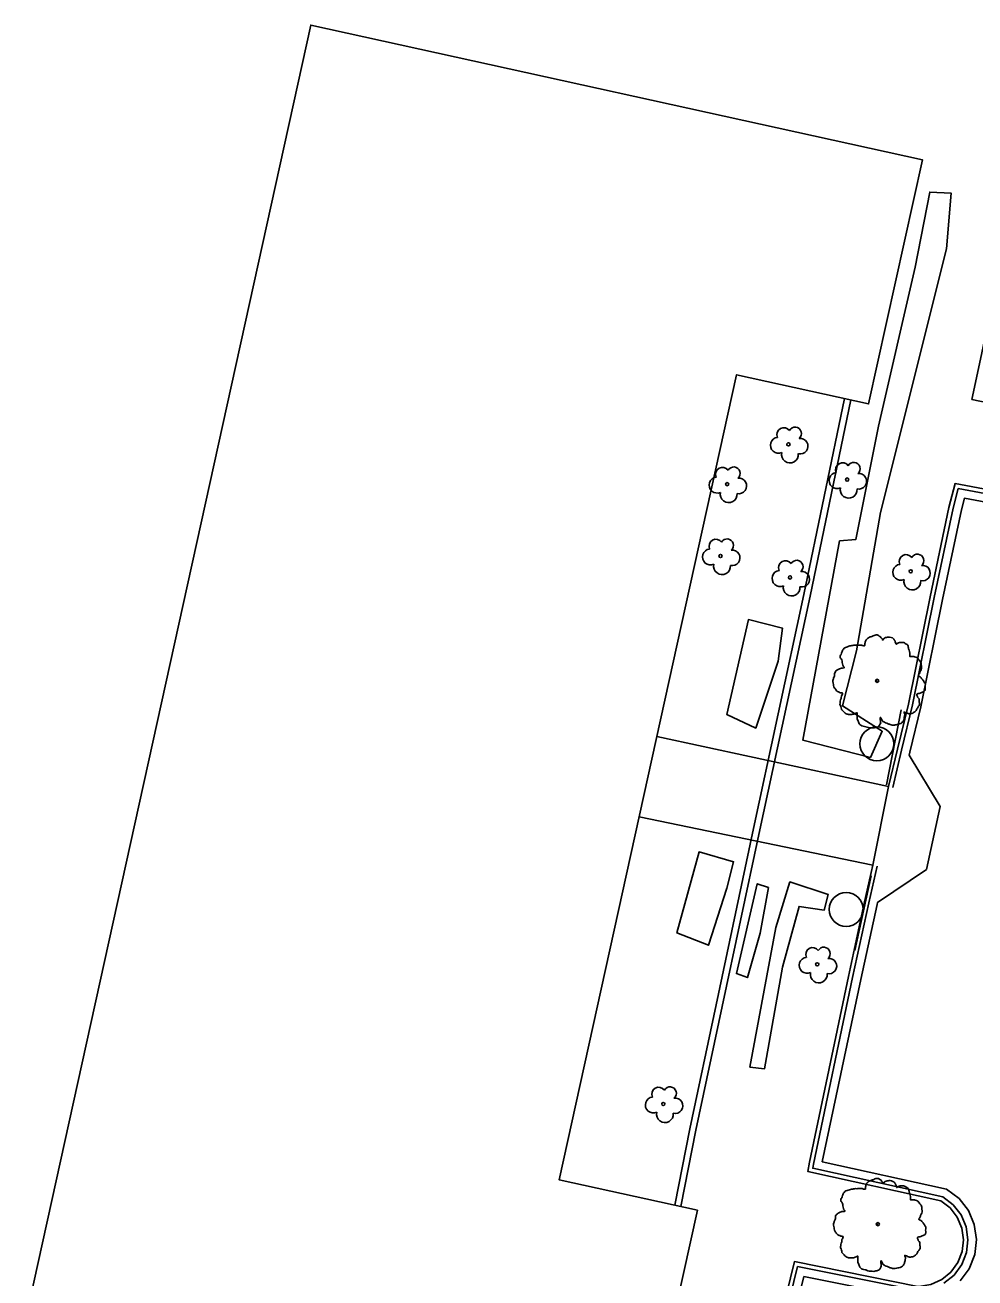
# Model space of a CAD drawing. Extents: x 2161152 to 2175754, y 602179 to 617749.
# Drawn here: x 2163296.3 to 2163408.1, y 606016.5 to 606164 of the extents above; entities that cross this region are included whole.
import ezdxf

# ---------------------------------------------------------------- set-up
doc = ezdxf.new("R2010")
doc.units = 0
for name, color, linetype in [('RD_EX_Bldg', 7, 'Continuous'), ('RD_EX_BldgApp_Sign', 7, 'Continuous'), ('RD_EX_Conc_Curb', 7, 'Continuous'), ('RD_EX_Conc_Gutter', 7, 'Continuous'), ('RD_EX_Conc_Sidewalk', 7, 'Continuous'), ('RD_EX_Misc_Golf_Cartpath', 7, 'Continuous'), ('RD_EX_VEG', 7, 'Continuous'), ('RD_EX_WALL_Retaining', 7, 'Continuous')]:
    doc.layers.add(name, color=color, linetype=linetype)

msp = doc.modelspace()

# ---------------------------------------------------------------- linework, layer by layer
at = {"layer": 'RD_EX_Bldg'}
msp.add_lwpolyline([(2163369.02, 605995.4), (2163375.43, 606024.51), (2163359.16, 606028.09), (2163380.03, 606122.85), (2163395.57, 606119.42), (2163401.9, 606148.17), (2163329.93, 606164.02), (2163296.32, 606011.41), (2163369.02, 605995.4)], dxfattribs=at)
at = {"layer": 'RD_EX_BldgApp_Sign'}
for p, q in [((2163397.66, 606074.59), (2163399.39, 606083.43)), ((2163393.95, 606055.08), (2163395.87, 606063.87))]:
    msp.add_line(p, q, dxfattribs=at)
for centre in [(2163396.54, 606079.42), (2163392.93, 606059.92)]:
    msp.add_circle(centre, 2, dxfattribs=at)
at = {"layer": 'RD_EX_Conc_Curb'}
for points in [[(2163415.22, 606155.5), (2163412.96, 606145.03), (2163411.45, 606137.52), (2163408.73, 606124.7), (2163407.72, 606119.95), (2163420.71, 606117.25), (2163421.91, 606116.66), (2163422.91, 606115.78), (2163423.64, 606114.67), (2163424.04, 606113.41), (2163424.1, 606112.08), (2163423.8, 606110.78), (2163423.17, 606109.62), (2163422.25, 606108.66), (2163421.11, 606107.97), (2163419.82, 606107.62), (2163418.87, 606107.58), (2163405.74, 606110.04), (2163405.02, 606107.22), (2163402.79, 606096.73), (2163400.24, 606084.1), (2163398.96, 606078.77), (2163397.92, 606074.4)], [(2163418.84, 606107.08), (2163406.11, 606109.46), (2163405.51, 606107.16), (2163403.28, 606096.63), (2163400.73, 606083.99), (2163399.45, 606078.65), (2163398.41, 606074.28)], [(2163396.08, 606065.14), (2163395.09, 606060.81), (2163393.19, 606052.01), (2163388.61, 606030.18), (2163388.43, 606029.06), (2163404.08, 606025.62), (2163405.15, 606024.8), (2163406, 606023.7), (2163406.54, 606022.42), (2163406.74, 606021.04), (2163406.58, 606019.65), (2163406.07, 606018.36), (2163405.25, 606017.23), (2163404.17, 606016.35), (2163402.89, 606015.78), (2163401.49, 606015.55), (2163401.37, 606015.55), (2163386.84, 606018.46), (2163381.98, 605998.64), (2163380.91, 605993.51), (2163377.89, 605979.54), (2163374.51, 605964.41), (2163372.85, 605957.19)], [(2163396.57, 606065.03), (2163395.58, 606060.7), (2163393.68, 606051.9), (2163389.07, 606029.94), (2163389, 606029.45), (2163404.29, 606026.08), (2163405.5, 606025.16), (2163406.44, 606023.96), (2163407.03, 606022.55), (2163407.25, 606021.04), (2163407.07, 606019.53), (2163406.52, 606018.11), (2163405.62, 606016.88), (2163404.43, 606015.92)], [(2163401.32, 606015.05), (2163387.21, 606017.87), (2163382.49, 605998.63)]]:
    msp.add_lwpolyline(points, dxfattribs=at)
at = {"layer": 'RD_EX_Conc_Gutter'}
for points in [[(2163418.76, 606106.08), (2163406.84, 606108.31), (2163406.49, 606106.95), (2163404.26, 606096.42), (2163401.71, 606083.77), (2163400.42, 606078.42), (2163400.34, 606078.08), (2163404, 606072.02), (2163402.38, 606064.62), (2163396.62, 606060.74), (2163396.56, 606060.48), (2163394.66, 606051.69), (2163390.12, 606030.22), (2163404.72, 606027.01), (2163406.21, 606025.88), (2163407.31, 606024.47), (2163408, 606022.82), (2163408.26, 606021.06), (2163408.05, 606019.29), (2163407.4, 606017.63), (2163406.35, 606016.19)], [(2163401.23, 606014.04), (2163387.96, 606016.71), (2163383.49, 605998.51)]]:
    msp.add_lwpolyline(points, dxfattribs=at)
at = {"layer": 'RD_EX_Conc_Sidewalk'}
msp.add_line((2163396.08, 606065.14), (2163397.92, 606074.4), dxfattribs=at)
at = {"layer": 'RD_EX_Misc_Golf_Cartpath'}
for p, q in [((2163397.92, 606074.4), (2163370.65, 606080.26)), ((2163396.08, 606065.14), (2163368.56, 606070.8))]:
    msp.add_line(p, q, dxfattribs=at)
at = {"layer": 'RD_EX_VEG'}
for points in [[(2163404.71, 606137.69), (2163396.98, 606106.65), (2163394.13, 606090.35), (2163392.48, 606083.88), (2163397.17, 606080.89), (2163395.78, 606077.81), (2163387.83, 606079.83), (2163392.14, 606103.3), (2163394.06, 606103.45), (2163396.73, 606116.8), (2163401.05, 606135.5), (2163402.75, 606144.36), (2163405.28, 606144.22), (2163404.71, 606137.69)], [(2163384.91, 606089.16), (2163382.28, 606081.26), (2163378.9, 606082.86), (2163381.43, 606094.03), (2163385.44, 606093.01), (2163384.91, 606089.16)], [(2163378.9, 606062.44), (2163376.72, 606055.71), (2163373.02, 606057.16), (2163375.61, 606066.69), (2163379.68, 606065.54), (2163378.9, 606062.44)], [(2163382.79, 606057.13), (2163381.31, 606051.9), (2163380.01, 606052.37), (2163382.46, 606062.95), (2163383.77, 606062.49), (2163382.79, 606057.13)], [(2163385.42, 606053.14), (2163383.31, 606041.15), (2163381.6, 606041.37), (2163384.65, 606057.79), (2163386.3, 606063.15), (2163390.79, 606061.69), (2163390.33, 606059.83), (2163387.38, 606060.28), (2163385.42, 606053.14)]]:
    msp.add_lwpolyline(points, dxfattribs=at)
for centre, radius in [((2163386.13, 606114.66), 0.188), ((2163378.92, 606109.98), 0.188), ((2163393.04, 606110.52), 0.188), ((2163378.14, 606101.52), 0.188), ((2163400.52, 606099.72), 0.188), ((2163386.32, 606099), 0.188), ((2163396.57, 606086.83), 0.188), ((2163396.56, 606086.82), 0.000075), ((2163389.52, 606053.46), 0.188), ((2163371.41, 606037.02), 0.188), ((2163396.65, 606022.87), 0.188), ((2163396.64, 606022.86), 0.000075)]:
    msp.add_circle(centre, radius, dxfattribs=at)
for centre, radius, start, end in [((2163385.59, 606115.82), 0.813, 34.9763, 204.756), ((2163386.91, 606115.94), 0.746, 308.7626, 152.0467), ((2163384.95, 606114.55), 0.943, 96.4518, 294.734), ((2163387.51, 606114.45), 0.914, 256.5667, 98.1046), ((2163386.31, 606113.47), 0.988, 166.8827, 5.7589), ((2163378.37, 606111.14), 0.813, 34.9763, 204.756), ((2163379.7, 606111.26), 0.746, 308.7626, 152.0467), ((2163392.5, 606111.68), 0.813, 34.9763, 204.756), ((2163393.82, 606111.8), 0.746, 308.7626, 152.0467), ((2163377.74, 606109.87), 0.943, 96.4518, 294.734), ((2163380.3, 606109.77), 0.914, 256.5667, 98.1046), ((2163391.86, 606110.41), 0.943, 96.4518, 294.734), ((2163394.42, 606110.31), 0.914, 256.5667, 98.1046), ((2163379.1, 606108.79), 0.988, 166.8827, 5.7589), ((2163393.22, 606109.32), 0.988, 166.8827, 5.7589), ((2163377.6, 606102.68), 0.813, 34.9763, 204.756), ((2163378.92, 606102.79), 0.746, 308.7626, 152.0467), ((2163376.96, 606101.4), 0.943, 96.4518, 294.734), ((2163379.52, 606101.31), 0.914, 256.5667, 98.1046), ((2163399.98, 606100.88), 0.813, 34.9763, 204.756), ((2163401.31, 606100.99), 0.746, 308.7626, 152.0467), ((2163378.32, 606100.32), 0.988, 166.8827, 5.7589), ((2163385.15, 606098.88), 0.943, 96.4518, 294.734), ((2163385.78, 606100.16), 0.813, 34.9763, 204.756), ((2163387.1, 606100.27), 0.746, 308.7626, 152.0467), ((2163399.35, 606099.6), 0.943, 96.4518, 294.734), ((2163401.9, 606099.51), 0.914, 256.5667, 98.1046), ((2163387.7, 606098.79), 0.914, 256.5667, 98.1046), ((2163400.71, 606098.52), 0.988, 166.8827, 5.7589), ((2163386.5, 606097.8), 0.988, 166.8827, 5.7589), ((2163390.3, 606054.73), 0.746, 308.7626, 152.0467), ((2163388.34, 606053.34), 0.943, 96.4518, 294.734), ((2163388.98, 606054.62), 0.813, 34.9763, 204.756), ((2163390.9, 606053.25), 0.914, 256.5667, 98.1046), ((2163389.7, 606052.26), 0.988, 166.8827, 5.7589), ((2163370.24, 606036.9), 0.943, 96.4518, 294.734), ((2163370.87, 606038.18), 0.813, 34.9763, 204.756), ((2163372.2, 606038.29), 0.746, 308.7626, 152.0467), ((2163372.79, 606036.81), 0.914, 256.5667, 98.1046), ((2163371.6, 606035.82), 0.988, 166.8827, 5.7589)]:
    msp.add_arc(centre, radius, start, end, dxfattribs=at)
for points in [[(2163396.67, 606092.21), (2163396.44, 606092.23), (2163396.2, 606092.15), (2163396.01, 606092.08), (2163395.84, 606092.02), (2163395.68, 606091.95), (2163395.45, 606091.81), (2163395.28, 606091.66), (2163395.19, 606091.48), (2163395.15, 606091.31), (2163395.11, 606091.1), (2163395.11, 606090.97), (2163395.02, 606090.95), (2163394.91, 606090.97), (2163394.72, 606091.03), (2163394.53, 606091.03), (2163394.35, 606091.03), (2163394.08, 606091.01), (2163393.82, 606091.01), (2163393.61, 606090.97), (2163393.37, 606090.93), (2163393.09, 606090.84), (2163392.83, 606090.75), (2163392.6, 606090.56), (2163392.42, 606090.2), (2163392.32, 606089.94), (2163392.21, 606089.75), (2163392.32, 606089.42), (2163392.45, 606089.15), (2163392.47, 606089), (2163392.53, 606088.68), (2163392.6, 606088.52), (2163392.7, 606088.37), (2163392.64, 606088.35), (2163392.36, 606088.31), (2163392.13, 606088.23), (2163391.82, 606088.07), (2163391.65, 606087.9), (2163391.57, 606087.65), (2163391.55, 606087.39), (2163391.48, 606087.24), (2163391.42, 606087.04), (2163391.4, 606086.98), (2163391.37, 606086.74), (2163391.44, 606086.4), (2163391.46, 606086.14), (2163391.55, 606085.97), (2163391.67, 606085.84), (2163391.8, 606085.65), (2163392.1, 606085.48), (2163392.34, 606085.4), (2163392.49, 606085.39), (2163392.36, 606085.01), (2163392.32, 606084.75), (2163392.23, 606084.45), (2163392.23, 606084.39), (2163392.19, 606084.04), (2163392.3, 606083.79), (2163392.36, 606083.51), (2163392.49, 606083.34), (2163392.7, 606083.12), (2163392.94, 606082.95), (2163393.31, 606082.86), (2163393.61, 606082.87), (2163394.05, 606083.01), (2163394.23, 606083.06), (2163394.21, 606082.93), (2163394.23, 606082.65), (2163394.23, 606082.33), (2163394.35, 606082.09), (2163394.42, 606081.88), (2163394.53, 606081.69), (2163394.78, 606081.53), (2163395.08, 606081.47), (2163395.39, 606081.36), (2163395.73, 606081.3), (2163396.11, 606081.28), (2163396.56, 606081.39), (2163396.76, 606081.49), (2163396.84, 606081.62), (2163396.99, 606081.9), (2163396.95, 606082.07), (2163396.97, 606082.52), (2163397.04, 606082.39), (2163397.18, 606082.12), (2163397.55, 606081.9), (2163397.85, 606081.77), (2163398.21, 606081.66), (2163398.43, 606081.6), (2163398.79, 606081.66), (2163399.07, 606081.71), (2163399.35, 606081.81), (2163399.57, 606082.01), (2163399.71, 606082.22), (2163399.74, 606082.42), (2163399.8, 606082.71), (2163399.84, 606082.84)], [(2163399.84, 606082.84), (2163399.78, 606082.97), (2163399.74, 606083.16), (2163399.8, 606083.14), (2163399.93, 606083.1), (2163400.14, 606083.01), (2163400.31, 606082.95), (2163400.55, 606082.97), (2163400.76, 606083.04), (2163401.09, 606083.25), (2163401.3, 606083.61), (2163401.5, 606083.91), (2163401.56, 606084.15), (2163401.52, 606084.32), (2163401.5, 606084.69), (2163401.35, 606084.88), (2163401.32, 606084.97), (2163401.24, 606085.27), (2163401.3, 606085.31), (2163401.5, 606085.35), (2163401.79, 606085.44), (2163401.99, 606085.54), (2163402.16, 606085.67), (2163402.22, 606085.84), (2163402.2, 606086.14), (2163402.24, 606086.44), (2163402.18, 606086.55), (2163402.1, 606086.66), (2163402.05, 606086.81), (2163401.94, 606086.92), (2163401.86, 606087.04), (2163401.79, 606087.11), (2163401.69, 606087.22), (2163401.56, 606087.32), (2163401.45, 606087.35), (2163401.41, 606087.47), (2163401.52, 606087.62), (2163401.56, 606087.69), (2163401.58, 606087.86), (2163401.75, 606088.12), (2163401.79, 606088.42), (2163401.75, 606088.74), (2163401.71, 606088.95), (2163401.6, 606089.15), (2163401.45, 606089.34), (2163401.35, 606089.47), (2163401.22, 606089.57), (2163400.98, 606089.66), (2163400.79, 606089.7), (2163400.53, 606089.7), (2163400.38, 606089.73), (2163400.4, 606089.77), (2163400.4, 606089.88), (2163400.4, 606090.09), (2163400.34, 606090.43), (2163400.23, 606090.8), (2163400.23, 606090.82), (2163400.16, 606091.01), (2163399.99, 606091.16), (2163399.86, 606091.23), (2163399.71, 606091.33), (2163399.52, 606091.35), (2163399.29, 606091.35), (2163399.09, 606091.31), (2163398.94, 606091.23), (2163398.81, 606091.14), (2163398.75, 606091.25), (2163398.67, 606091.48), (2163398.64, 606091.59), (2163398.52, 606091.72), (2163398.36, 606091.87), (2163398.02, 606091.96), (2163397.55, 606091.91), (2163397.33, 606091.76), (2163397.21, 606091.63), (2163397.18, 606091.72), (2163397.03, 606091.87), (2163396.95, 606092), (2163396.82, 606092.1), (2163396.71, 606092.17), (2163396.63, 606092.21)], [(2163396.75, 606028.25), (2163396.52, 606028.26), (2163396.28, 606028.19), (2163396.09, 606028.11), (2163395.92, 606028.06), (2163395.75, 606027.98), (2163395.53, 606027.85), (2163395.36, 606027.7), (2163395.26, 606027.51), (2163395.23, 606027.35), (2163395.19, 606027.14), (2163395.19, 606027.01), (2163395.1, 606026.99), (2163394.98, 606027.01), (2163394.8, 606027.06), (2163394.61, 606027.06), (2163394.42, 606027.06), (2163394.16, 606027.05), (2163393.9, 606027.05), (2163393.69, 606027.01), (2163393.45, 606026.97), (2163393.17, 606026.88), (2163392.9, 606026.78), (2163392.68, 606026.6), (2163392.49, 606026.24), (2163392.4, 606025.98), (2163392.29, 606025.79), (2163392.4, 606025.45), (2163392.53, 606025.19), (2163392.55, 606025.04), (2163392.6, 606024.72), (2163392.68, 606024.55), (2163392.77, 606024.4), (2163392.72, 606024.38), (2163392.43, 606024.35), (2163392.21, 606024.27), (2163391.89, 606024.1), (2163391.72, 606023.93), (2163391.65, 606023.69), (2163391.63, 606023.43), (2163391.55, 606023.28), (2163391.5, 606023.07), (2163391.48, 606023.02), (2163391.44, 606022.77), (2163391.52, 606022.44), (2163391.54, 606022.17), (2163391.63, 606022), (2163391.74, 606021.87), (2163391.87, 606021.69), (2163392.17, 606021.52), (2163392.42, 606021.44), (2163392.57, 606021.42), (2163392.43, 606021.05), (2163392.4, 606020.79), (2163392.3, 606020.49), (2163392.3, 606020.43), (2163392.27, 606020.07), (2163392.38, 606019.83), (2163392.43, 606019.55), (2163392.57, 606019.38), (2163392.77, 606019.16), (2163393.02, 606018.99), (2163393.39, 606018.89), (2163393.69, 606018.91), (2163394.12, 606019.04), (2163394.31, 606019.1), (2163394.29, 606018.97), (2163394.31, 606018.69), (2163394.31, 606018.37), (2163394.42, 606018.12), (2163394.5, 606017.92), (2163394.61, 606017.73), (2163394.85, 606017.56), (2163395.15, 606017.51), (2163395.47, 606017.39), (2163395.81, 606017.34), (2163396.18, 606017.32), (2163396.63, 606017.43), (2163396.84, 606017.52), (2163396.91, 606017.66), (2163397.06, 606017.94), (2163397.03, 606018.11), (2163397.05, 606018.56), (2163397.12, 606018.42), (2163397.25, 606018.16), (2163397.63, 606017.94), (2163397.93, 606017.81), (2163398.28, 606017.69), (2163398.51, 606017.64), (2163398.86, 606017.69), (2163399.14, 606017.75), (2163399.43, 606017.84), (2163399.65, 606018.05), (2163399.78, 606018.26), (2163399.82, 606018.46), (2163399.88, 606018.74), (2163399.91, 606018.87)], [(2163399.91, 606018.87), (2163399.86, 606019.01), (2163399.82, 606019.19), (2163399.88, 606019.17), (2163400.01, 606019.14), (2163400.21, 606019.04), (2163400.38, 606018.99), (2163400.63, 606019.01), (2163400.83, 606019.08), (2163401.17, 606019.29), (2163401.37, 606019.64), (2163401.58, 606019.94), (2163401.64, 606020.19), (2163401.6, 606020.35), (2163401.58, 606020.73), (2163401.43, 606020.92), (2163401.39, 606021.01), (2163401.32, 606021.31), (2163401.37, 606021.35), (2163401.58, 606021.39), (2163401.86, 606021.48), (2163402.07, 606021.57), (2163402.24, 606021.7), (2163402.29, 606021.87), (2163402.27, 606022.17), (2163402.31, 606022.47), (2163402.26, 606022.59), (2163402.18, 606022.7), (2163402.12, 606022.85), (2163402.01, 606022.96), (2163401.94, 606023.07), (2163401.86, 606023.15), (2163401.77, 606023.26), (2163401.64, 606023.35), (2163401.52, 606023.39), (2163401.49, 606023.5), (2163401.6, 606023.65), (2163401.64, 606023.73), (2163401.66, 606023.9), (2163401.82, 606024.16), (2163401.86, 606024.46), (2163401.82, 606024.78), (2163401.79, 606024.98), (2163401.67, 606025.19), (2163401.52, 606025.38), (2163401.43, 606025.51), (2163401.3, 606025.6), (2163401.06, 606025.7), (2163400.87, 606025.73), (2163400.61, 606025.73), (2163400.46, 606025.77), (2163400.48, 606025.81), (2163400.48, 606025.92), (2163400.48, 606026.13), (2163400.42, 606026.46), (2163400.31, 606026.84), (2163400.31, 606026.86), (2163400.23, 606027.05), (2163400.06, 606027.2), (2163399.93, 606027.27), (2163399.78, 606027.36), (2163399.59, 606027.38), (2163399.37, 606027.38), (2163399.16, 606027.35), (2163399.01, 606027.27), (2163398.88, 606027.18), (2163398.83, 606027.29), (2163398.75, 606027.51), (2163398.71, 606027.63), (2163398.6, 606027.76), (2163398.43, 606027.91), (2163398.09, 606028), (2163397.63, 606027.95), (2163397.4, 606027.8), (2163397.29, 606027.66), (2163397.25, 606027.76), (2163397.1, 606027.91), (2163397.03, 606028.04), (2163396.9, 606028.13), (2163396.78, 606028.21), (2163396.71, 606028.25)]]:
    msp.add_spline(points, degree=3, dxfattribs=at)
at = {"layer": 'RD_EX_WALL_Retaining'}
for points in [[(2163372.75, 606025.1), (2163374.52, 606034.09), (2163377.62, 606048.67), (2163381.92, 606068.88), (2163387.96, 606096.97), (2163392.74, 606120.05)], [(2163393.46, 606119.89), (2163388.69, 606096.81), (2163382.64, 606068.72), (2163378.35, 606048.51), (2163375.25, 606033.94), (2163373.47, 606024.94)]]:
    msp.add_lwpolyline(points, dxfattribs=at)

doc.saveas('drawing.dxf')
